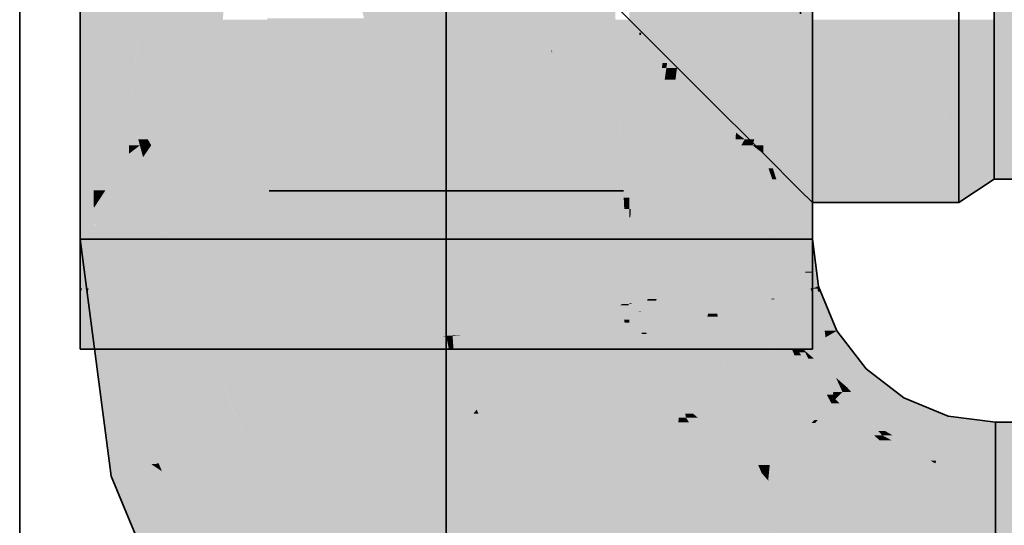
# Model space of a CAD drawing. Extents: x -223 to 557, y -138 to 606.
# Tile 327 of 347: x 302.645 to 304.312, y 302.544 to 303.401. Entities that reach past the tile are written whole.
import ezdxf

# ---------------------------------------------------------------- set-up
doc = ezdxf.new("R2010")
doc.units = 0
doc.layers.get('0').update_dxf_attribs({"lineweight": 35})
doc.layers.add('0-Shading', color=7, linetype='Continuous', lineweight=35)
doc.layers.add('H_Ruecklauf', color=5, linetype='Continuous', lineweight=35, true_color=0x0000ff)
doc.layers.add('H_Vorlauf', color=1, linetype='Continuous', lineweight=35, true_color=0xff0000)

# ---------------------------------------------------------------- blocks, each defined once
blk = doc.blocks.new('Shading-A07ALDTD1N', base_point=(303.9178, 301.6116))
at = {"layer": '0-Shading', "color": 14, "true_color": 0xa00000}
for points in [[(302.7704, 303.1018), (302.7475, 303.1018), (302.7475, 304.3306)], [(302.7704, 303.1019), (302.7489, 304.3299), (302.7475, 304.3299)], [(302.7705, 303.1019), (302.7704, 303.1019), (302.7489, 304.3299)], [(302.8305, 303.2555), (302.7856, 303.2555), (302.7489, 304.3299)], [(302.7905, 303.1117), (302.7703, 303.1117), (302.7489, 304.3299)], [(302.8305, 303.2555), (302.7536, 304.3276), (302.7491, 304.3276)], [(303.9261, 303.2555), (303.9044, 303.2555), (303.9814, 304.3276)], [(303.9868, 303.1486), (303.9206, 303.1486), (303.983, 304.3284)], [(303.9206, 303.1487), (303.9206, 303.1487), (303.983, 304.3276)], [(303.9206, 303.1487), (303.983, 304.3276), (303.9814, 304.3276)], [(303.987, 303.0908), (303.9875, 304.3284), (303.983, 304.3284)], [(303.9875, 303.0908), (303.987, 303.0908), (303.9875, 304.3284)], [(302.8305, 303.2555), (302.8305, 304.2475), (302.7593, 304.2475)], [(303.9044, 303.2555), (303.9756, 304.2475), (303.9044, 304.2475)], [(302.7884, 303.1736), (302.8305, 303.2555), (302.7856, 303.2555)], [(302.8305, 303.1736), (302.7884, 303.1736), (302.8305, 303.2555)], [(303.9219, 303.1736), (303.9044, 303.1736), (303.9261, 303.2555)], [(303.9044, 303.1736), (303.9261, 303.2555), (303.9044, 303.2555)], [(304.2955, 303.1306), (304.5286, 303.1306), (304.2955, 303.2083)], [(304.5286, 303.1306), (306.0355, 303.1306), (304.2955, 303.2083)], [(306.0355, 303.1306), (304.2955, 303.2083), (305.8024, 303.2083)], [(302.7708, 303.0814), (302.7983, 303.0814), (302.8305, 303.1736)], [(302.7722, 303.0065), (302.8305, 303.0065), (302.8305, 303.1736)], [(302.7905, 303.1117), (302.8305, 303.1736), (302.7884, 303.1736)], [(303.9206, 303.1487), (303.9219, 303.1736), (303.9044, 303.1736)], [(303.9206, 303.1487), (303.9131, 303.1487), (303.9044, 303.1736)], [(303.9196, 303.1301), (303.9044, 303.1301), (303.9044, 303.1736)], [(303.9196, 303.1301), (303.9206, 303.1487), (303.9131, 303.1487)], [(303.9196, 303.1301), (303.9206, 303.1486), (303.9206, 303.1486)], [(303.9264, 303.1301), (303.9196, 303.1301), (303.9206, 303.1486)], [(303.9206, 303.1486), (303.9206, 303.1487), (303.9206, 303.1487)], [(303.9206, 303.1486), (303.9206, 303.1486), (303.9206, 303.1487)], [(303.9445, 303.1117), (303.9868, 303.1486), (303.9206, 303.1486)], [(303.9872, 303.0457), (303.9529, 303.0457), (303.9206, 303.1486)], [(303.987, 303.1117), (303.9445, 303.1117), (303.9868, 303.1486)], [(303.9044, 302.8426), (303.9196, 303.1301), (303.9044, 303.1301)], [(303.9096, 302.94), (303.986, 302.94), (303.9196, 303.1301)], [(303.9749, 302.9718), (303.9264, 303.1301), (303.9196, 303.1301)], [(303.976, 302.9718), (303.9749, 302.9718), (303.9264, 303.1301)], [(302.7475, 303.0906), (302.7704, 303.1018), (302.7475, 303.1018)], [(302.7706, 303.0906), (302.7475, 303.0906), (302.7704, 303.1018)], [(302.7705, 303.1019), (302.7905, 303.1117), (302.7703, 303.1117)], [(302.7704, 303.1018), (302.7705, 303.1019), (302.7704, 303.1019)], [(302.7705, 303.1018), (302.7704, 303.1018), (302.7705, 303.1019)], [(302.7708, 303.0814), (302.7705, 303.1018), (302.7704, 303.1018)], [(302.7841, 303.1019), (302.7705, 303.1019), (302.7905, 303.1117)], [(302.7708, 303.0814), (302.7841, 303.1019), (302.7705, 303.1019)], [(302.7708, 303.0814), (302.7708, 303.0814), (302.7705, 303.1018)], [(303.987, 303.0908), (303.987, 303.1117), (303.9445, 303.1117)], [(303.987, 303.0908), (303.958, 303.0908), (303.9445, 303.1117)], [(302.7708, 303.0813), (302.7475, 303.0813), (302.7706, 303.0906)], [(302.7475, 303.0813), (302.7706, 303.0906), (302.7475, 303.0906)], [(303.9872, 303.0457), (303.987, 303.0908), (303.958, 303.0908)], [(303.9875, 303.0906), (303.9875, 303.0908), (303.987, 303.0908)], [(303.9875, 303.0906), (303.987, 303.0906), (303.987, 303.0908)], [(303.9872, 303.0457), (303.9875, 303.0906), (303.987, 303.0906)], [(303.9875, 303.0457), (303.9872, 303.0457), (303.9875, 303.0906)], [(302.7475, 303.0453), (302.7708, 303.0813), (302.7475, 303.0813)], [(302.7475, 303.0453), (302.7714, 303.0453), (302.7708, 303.0813)], [(302.7708, 303.0813), (302.7708, 303.0814), (302.7708, 303.0814)], [(302.7708, 303.0813), (302.7708, 303.0813), (302.7708, 303.0814)], [(302.7718, 303.0285), (302.7799, 303.0285), (302.7708, 303.0814)], [(302.7799, 303.0285), (302.7708, 303.0814), (302.7983, 303.0814)], [(302.7718, 303.0285), (302.7718, 303.0285), (302.7708, 303.0813)], [(302.7718, 303.0285), (302.7708, 303.0813), (302.7708, 303.0813)], [(302.7475, 303.0285), (302.7718, 303.0285), (302.7475, 303.0453)], [(302.7718, 303.0285), (302.7475, 303.0453), (302.7714, 303.0453)], [(303.9754, 302.9738), (303.9872, 303.0457), (303.9529, 303.0457)], [(303.9874, 302.9738), (303.9754, 302.9738), (303.9872, 303.0457)], [(303.9875, 303.0453), (303.9875, 303.0457), (303.9872, 303.0457)], [(303.9875, 303.0453), (303.9872, 303.0453), (303.9872, 303.0457)], [(303.9874, 302.9738), (303.9875, 303.0453), (303.9872, 303.0453)], [(303.9875, 302.9738), (303.9874, 302.9738), (303.9875, 303.0453)], [(302.7675, 302.9715), (302.755, 302.9715), (302.7475, 303.0285)], [(302.7675, 302.9715), (302.7799, 303.0285), (302.7475, 303.0285)], [(302.7722, 303.0065), (302.7475, 303.0065), (302.7718, 303.0285)], [(302.7475, 303.0065), (302.7718, 303.0285), (302.7475, 303.0285)], [(302.838, 302.9715), (302.7675, 302.9715), (302.8305, 303.0285)], [(302.7675, 302.9715), (302.8305, 303.0285), (302.7799, 303.0285)], [(302.7722, 303.0065), (302.7718, 303.0285), (302.7718, 303.0285)], [(302.7722, 303.0065), (302.7799, 303.0285), (302.7718, 303.0285)], [(303.919, 302.9473), (303.9551, 303.0285), (303.9044, 303.0285)], [(303.9225, 302.9281), (303.9177, 302.9281), (303.9044, 303.0285)], [(303.9942, 302.9473), (303.919, 302.9473), (303.9551, 303.0285)], [(303.9937, 302.9483), (303.9875, 303.0285), (303.9551, 303.0285)], [(303.998, 302.9483), (303.9937, 302.9483), (303.9875, 303.0285)], [(302.7475, 302.9455), (302.7722, 303.0065), (302.7475, 303.0065)], [(302.7509, 302.9455), (302.7475, 302.9455), (302.7722, 303.0065)], [(302.7734, 302.94), (302.749, 302.94), (302.7722, 303.0065)], [(302.7751, 302.8426), (302.8305, 302.8426), (302.7722, 303.0065)], [(302.8305, 302.8426), (302.7722, 303.0065), (302.8305, 303.0065)], [(302.7584, 302.9455), (302.7675, 302.9715), (302.755, 302.9715)], [(302.7618, 302.9455), (302.7584, 302.9455), (302.7675, 302.9715)], [(302.7785, 302.94), (302.7606, 302.94), (302.7675, 302.9715)], [(302.8805, 302.6489), (302.838, 302.9715), (302.7675, 302.9715)], [(303.975, 302.9716), (303.976, 302.9718), (303.9749, 302.9718)], [(303.9761, 302.9716), (303.975, 302.9716), (303.976, 302.9718)], [(303.986, 302.94), (303.9761, 302.9716), (303.975, 302.9716)], [(303.976, 302.9718), (303.9874, 302.9738), (303.9754, 302.9738)], [(303.9874, 302.9718), (303.976, 302.9718), (303.9874, 302.9738)], [(303.9843, 302.9455), (303.9874, 302.9718), (303.976, 302.9718)], [(303.9875, 302.9455), (303.9843, 302.9455), (303.9874, 302.9718)], [(303.9875, 302.9455), (303.9875, 302.9738), (303.9874, 302.9738)], [(303.9875, 302.9738), (303.9874, 302.9738), (303.9875, 302.9738)], [(303.9874, 302.9738), (303.9875, 302.9738), (303.9874, 302.9738)], [(302.7475, 302.8426), (302.7751, 302.8426), (302.7475, 302.9455)], [(302.749, 302.94), (302.7509, 302.9455), (302.7475, 302.9455)], [(302.7751, 302.8426), (302.7734, 302.94), (302.749, 302.94)], [(302.8491, 302.7185), (302.7883, 302.7185), (302.7584, 302.9455)], [(302.7606, 302.94), (302.7618, 302.9455), (302.7584, 302.9455)], [(302.8769, 302.6489), (302.7785, 302.94), (302.7606, 302.94)], [(302.8805, 302.6489), (302.8769, 302.6489), (302.7785, 302.94)], [(303.9044, 302.8426), (303.9599, 302.8426), (303.9096, 302.94)], [(303.9599, 302.8426), (303.9096, 302.94), (303.986, 302.94)], [(303.9225, 302.9281), (303.9942, 302.9473), (303.919, 302.9473)], [(303.9232, 302.9281), (303.9225, 302.9281), (303.9962, 302.9448)], [(303.9225, 302.9281), (303.9962, 302.9448), (303.9848, 302.9448)], [(303.9989, 302.9279), (303.9226, 302.9279), (303.9962, 302.9448)], [(303.9599, 302.8426), (303.9875, 302.8426), (303.9875, 302.9455)], [(303.986, 302.94), (303.9875, 302.9455), (303.9843, 302.9455)], [(303.9962, 302.9448), (303.9848, 302.9448), (303.9942, 302.9473)], [(303.9942, 302.9473), (303.998, 302.9483), (303.9937, 302.9483)], [(303.9985, 302.9473), (303.9942, 302.9473), (303.998, 302.9483)], [(303.9956, 302.9455), (303.9985, 302.9473), (303.9942, 302.9473)], [(303.9992, 302.9455), (303.9956, 302.9455), (303.9985, 302.9473)], [(303.9962, 302.9448), (303.9992, 302.9455), (303.9956, 302.9455)], [(303.9993, 302.9448), (303.9962, 302.9448), (303.9992, 302.9455)], [(303.9999, 302.94), (303.9993, 302.9448), (303.9962, 302.9448)], [(303.9999, 302.94), (303.9969, 302.94), (303.9962, 302.9448)], [(304.0097, 302.8624), (303.9999, 302.94), (303.9969, 302.94)], [(304.029, 302.8735), (304.0083, 302.8735), (303.9992, 302.9455)], [(303.9178, 302.9268), (303.9225, 302.9281), (303.9177, 302.9281)], [(303.9178, 302.9268), (303.9226, 302.9279), (303.9219, 302.9279)], [(303.9232, 302.9268), (303.9178, 302.9268), (303.9226, 302.9279)], [(303.9533, 302.8412), (303.9232, 302.9268), (303.9178, 302.9268)], [(303.9226, 302.9279), (303.9219, 302.9279), (303.9225, 302.9281)], [(303.9226, 302.9279), (303.9232, 302.9281), (303.9225, 302.9281)], [(303.9606, 302.8624), (303.9989, 302.9279), (303.9226, 302.9279)], [(303.973, 302.8412), (303.9533, 302.8412), (303.9232, 302.9268)], [(304.0097, 302.8624), (303.9606, 302.8624), (303.9989, 302.9279)], [(304.0097, 302.8624), (304.029, 302.8735), (304.0083, 302.8735)], [(304.0375, 302.8624), (304.0097, 302.8624), (304.029, 302.8735)], [(303.973, 302.8412), (304.0097, 302.8624), (303.9606, 302.8624)], [(304.0189, 302.8412), (303.973, 302.8412), (304.0097, 302.8624)], [(304.0327, 302.8094), (304.0375, 302.8624), (304.0097, 302.8624)], [(304.0783, 302.8094), (304.0327, 302.8094), (304.0375, 302.8624)], [(303.9571, 302.832), (303.973, 302.8412), (303.9533, 302.8412)], [(303.9684, 302.832), (303.9571, 302.832), (303.9654, 302.8368)], [(304.0195, 302.7506), (303.9684, 302.832), (303.9571, 302.832)], [(303.9752, 302.8368), (303.9654, 302.8368), (303.973, 302.8412)], [(304.0195, 302.7506), (303.9752, 302.8368), (303.9654, 302.8368)], [(304.0464, 302.7775), (304.0189, 302.8412), (303.973, 302.8412)], [(303.9903, 302.8262), (303.9807, 302.8262), (303.973, 302.8412)], [(304.012, 302.7652), (303.9903, 302.8262), (303.9807, 302.8262)], [(304.0274, 302.794), (304.0071, 302.794), (303.9903, 302.8262)], [(304.0222, 302.7652), (304.012, 302.7652), (303.9903, 302.8262)], [(304.0464, 302.7775), (304.0783, 302.8094), (304.0327, 302.8094)], [(304.1197, 302.7775), (304.0464, 302.7775), (304.0783, 302.8094)], [(304.0222, 302.7652), (304.0274, 302.794), (304.0071, 302.794)], [(304.0385, 302.7696), (304.023, 302.7696), (304.0274, 302.794)], [(304.0464, 302.7775), (304.0349, 302.7775), (304.0274, 302.794)], [(304.0195, 302.7506), (304.0222, 302.7652), (304.012, 302.7652)], [(304.0263, 302.7574), (304.0208, 302.7574), (304.0222, 302.7652)], [(304.0341, 302.7652), (304.0222, 302.7652), (304.0385, 302.7696)], [(304.0222, 302.7652), (304.0385, 302.7696), (304.023, 302.7696)], [(304.0263, 302.7574), (304.0341, 302.7652), (304.0222, 302.7652)], [(304.0497, 302.7574), (304.0263, 302.7574), (304.0385, 302.7696)], [(304.0385, 302.7696), (304.0464, 302.7775), (304.0349, 302.7775)], [(304.0534, 302.7696), (304.0385, 302.7696), (304.0464, 302.7775)], [(304.0988, 302.704), (304.0534, 302.7696), (304.0385, 302.7696)], [(304.0616, 302.7601), (304.1197, 302.7775), (304.0464, 302.7775)], [(304.1101, 302.704), (304.0988, 302.704), (304.0534, 302.7696)], [(304.1425, 302.7601), (304.0616, 302.7601), (304.1197, 302.7775)], [(304.0195, 302.7506), (304.0263, 302.7574), (304.0208, 302.7574)], [(304.0336, 302.7506), (304.0195, 302.7506), (304.0263, 302.7574)], [(304.101, 302.6881), (304.0336, 302.7506), (304.0195, 302.7506)], [(304.092, 302.6964), (304.0497, 302.7574), (304.0263, 302.7574)], [(304.1057, 302.6964), (304.092, 302.6964), (304.0497, 302.7574)], [(304.1101, 302.704), (304.1425, 302.7601), (304.0616, 302.7601)], [(304.2173, 302.7291), (304.1246, 302.7291), (304.1425, 302.7601)], [(302.8702, 302.6461), (302.7978, 302.6461), (302.7883, 302.7185)], [(302.8681, 302.648), (302.8491, 302.7185), (302.7883, 302.7185)], [(302.8773, 302.648), (302.8681, 302.648), (302.8491, 302.7185)], [(304.2105, 302.704), (304.1101, 302.704), (304.2173, 302.7291)], [(304.1101, 302.704), (304.2173, 302.7291), (304.1246, 302.7291)], [(304.2975, 302.6536), (304.197, 302.6536), (304.2975, 302.7185)], [(304.197, 302.6536), (304.2975, 302.7185), (304.2144, 302.7185)], [(304.2975, 302.7185), (304.2144, 302.7185), (304.2173, 302.7291)], [(304.2975, 302.6355), (308.4788, 302.6355), (304.2975, 302.7185)], [(308.4788, 302.6355), (304.2975, 302.7185), (308.4788, 302.7185)], [(304.1057, 302.6964), (304.1101, 302.704), (304.0988, 302.704)], [(304.1232, 302.6964), (304.1057, 302.6964), (304.1101, 302.704)], [(304.197, 302.6536), (304.2105, 302.704), (304.1101, 302.704)], [(304.101, 302.6881), (304.1057, 302.6964), (304.092, 302.6964)], [(304.1214, 302.6881), (304.101, 302.6881), (304.1057, 302.6964)], [(304.1957, 302.6489), (304.1214, 302.6881), (304.101, 302.6881)], [(304.1868, 302.6536), (304.1232, 302.6964), (304.1057, 302.6964)], [(304.197, 302.6536), (304.1868, 302.6536), (304.1232, 302.6964)], [(302.8773, 302.648), (302.8805, 302.6489), (302.8769, 302.6489)], [(302.8809, 302.648), (302.8773, 302.648), (302.8805, 302.6489)], [(304.1957, 302.6489), (304.197, 302.6536), (304.1868, 302.6536)], [(304.2231, 302.6489), (304.1957, 302.6489), (304.197, 302.6536)], [(304.2975, 302.6355), (304.2231, 302.6489), (304.1957, 302.6489)], [(304.2975, 302.6355), (304.2975, 302.6536), (304.197, 302.6536)], [(302.8003, 302.6274), (302.8702, 302.6461), (302.7978, 302.6461)], [(302.8894, 302.6274), (302.8003, 302.6274), (302.8861, 302.6355)], [(302.8003, 302.6274), (302.8861, 302.6355), (302.8305, 302.6355)], [(302.8861, 302.6355), (302.8305, 302.6355), (302.8702, 302.6461)], [(302.8702, 302.6461), (302.8773, 302.648), (302.8681, 302.648)], [(302.8786, 302.6461), (302.8702, 302.6461), (302.8773, 302.648)], [(302.8861, 302.6355), (302.8786, 302.6461), (302.8702, 302.6461)], [(302.8861, 302.6355), (302.8809, 302.648), (302.8773, 302.648)], [(302.9379, 302.2951), (302.8894, 302.6274), (302.8003, 302.6274)], [(303.0271, 302.2951), (302.9379, 302.2951), (302.8894, 302.6274)]]:
    blk.add_solid(points, dxfattribs=at)
at = {"layer": '0-Shading', "color": 12, "true_color": 0xd90000}
for points in [[(303.9044, 303.2555), (303.8601, 303.2555), (303.9044, 304.2475)], [(303.7582, 303.3188), (303.7402, 303.3188), (303.8733, 304.2236)], [(303.862, 303.2988), (303.7556, 303.2988), (303.9034, 304.2236)], [(303.7556, 303.2988), (303.9034, 304.2236), (303.8733, 304.2236)], [(303.7414, 303.3273), (303.7337, 303.3273), (303.8713, 304.2099)], [(303.7337, 303.3273), (303.8713, 304.2099), (303.8554, 304.2099)], [(302.8305, 303.2555), (302.959, 304.149), (302.8305, 304.149)], [(302.9799, 303.2995), (302.8369, 303.2995), (302.959, 304.149)], [(303.6976, 303.3786), (303.6944, 303.3786), (303.7285, 304.0871)], [(303.7403, 303.3747), (303.6974, 303.3747), (303.8385, 304.0871)], [(303.6974, 303.3747), (303.8385, 304.0871), (303.7285, 304.0871)], [(302.9799, 303.2995), (303.0467, 304.0347), (302.9618, 304.0347)], [(303.68, 303.0797), (303.6775, 303.0797), (303.7253, 304.0206)], [(303.6775, 303.0797), (303.7253, 304.0206), (303.6775, 304.0206)], [(304.2955, 303.234), (304.5003, 303.234), (304.2955, 303.4206)], [(304.5003, 303.234), (304.8834, 303.234), (304.2955, 303.4206)], [(304.8834, 303.234), (304.2955, 303.4206), (304.5286, 303.4206)], [(302.9799, 303.2995), (303.0575, 303.4006), (302.9891, 303.4006)], [(302.9799, 303.2995), (303.0575, 303.2995), (303.0575, 303.4006)], [(303.6775, 303.0285), (303.6823, 303.0285), (303.6942, 303.3747)], [(303.6823, 303.0285), (303.6942, 303.3747), (303.6974, 303.3747)], [(303.6942, 303.3747), (303.6974, 303.3747), (303.6944, 303.3786)], [(303.6974, 303.3747), (303.6976, 303.3786), (303.6944, 303.3786)], [(303.6953, 303.3273), (303.7337, 303.3273), (303.6974, 303.3747)], [(303.7337, 303.3273), (303.7403, 303.3747), (303.6974, 303.3747)], [(303.6815, 302.9198), (303.6776, 302.9198), (303.7402, 303.3188)], [(303.6776, 302.9198), (303.7402, 303.3188), (303.7326, 303.3188)], [(303.6823, 303.0285), (303.6926, 303.0285), (303.6953, 303.3273)], [(303.6926, 303.0285), (303.6953, 303.3273), (303.7337, 303.3273)], [(303.7402, 303.3188), (303.7326, 303.3188), (303.7337, 303.3273)], [(303.7402, 303.3188), (303.7414, 303.3273), (303.7337, 303.3273)], [(303.7556, 303.2988), (303.7373, 303.2988), (303.7402, 303.3188)], [(303.7556, 303.2988), (303.7582, 303.3188), (303.7402, 303.3188)], [(302.9289, 303.2555), (302.8305, 303.2555), (302.9799, 303.2995)], [(302.8305, 303.2555), (302.9799, 303.2995), (302.8369, 303.2995)], [(302.9679, 303.1677), (302.8788, 303.1677), (302.9799, 303.2995)], [(302.959, 303.2722), (302.9483, 303.2722), (302.9799, 303.2995)], [(302.9553, 303.0285), (303.0575, 303.0285), (302.9799, 303.2995)], [(303.0575, 303.0285), (302.9799, 303.2995), (303.0575, 303.2995)], [(303.708, 302.9245), (303.6822, 302.9245), (303.7556, 303.2988)], [(303.6822, 302.9245), (303.7556, 303.2988), (303.7373, 303.2988)], [(303.8562, 303.1677), (303.7389, 303.1677), (303.7556, 303.2988)], [(303.7861, 303.2722), (303.776, 303.2722), (303.7556, 303.2988)], [(303.858, 303.2093), (303.862, 303.2988), (303.7556, 303.2988)], [(302.8622, 303.1979), (302.959, 303.2722), (302.9483, 303.2722)], [(302.902, 303.1979), (302.8622, 303.1979), (302.959, 303.2722)], [(303.858, 303.2093), (303.7861, 303.2722), (303.776, 303.2722)], [(303.858, 303.2093), (303.8243, 303.2093), (303.776, 303.2722)], [(302.8487, 303.1876), (302.8305, 303.1876), (302.8305, 303.2555)], [(302.8622, 303.1979), (302.846, 303.1979), (302.8305, 303.2555)], [(302.8622, 303.1979), (302.9289, 303.2555), (302.8305, 303.2555)], [(303.879, 303.2093), (303.858, 303.2093), (303.9044, 303.2555)], [(303.858, 303.2093), (303.9044, 303.2555), (303.8601, 303.2555)], [(303.889, 303.1979), (303.8728, 303.1979), (303.9044, 303.2555)], [(303.9044, 303.1876), (303.8862, 303.1876), (303.9044, 303.2555)], [(304.2955, 303.2083), (305.8024, 303.2083), (304.2955, 303.234)], [(305.8024, 303.2083), (304.2955, 303.234), (305.7534, 303.234)], [(303.8562, 303.1677), (303.858, 303.2093), (303.8243, 303.2093)], [(303.8728, 303.1979), (303.8575, 303.1979), (303.858, 303.2093)], [(303.8728, 303.1979), (303.879, 303.2093), (303.858, 303.2093)], [(302.8305, 303.1736), (302.8487, 303.1876), (302.8305, 303.1876)], [(302.8305, 303.1736), (302.8525, 303.1736), (302.8487, 303.1876)], [(302.8487, 303.1876), (302.8622, 303.1979), (302.846, 303.1979)], [(302.8679, 303.1876), (302.8487, 303.1876), (302.8622, 303.1979)], [(302.8541, 303.1677), (302.8679, 303.1876), (302.8487, 303.1876)], [(302.8788, 303.1677), (302.8541, 303.1677), (302.8679, 303.1876)], [(302.8788, 303.1677), (302.902, 303.1979), (302.8622, 303.1979)], [(303.8562, 303.1677), (303.8728, 303.1979), (303.8575, 303.1979)], [(303.8809, 303.1677), (303.8562, 303.1677), (303.8862, 303.1876)], [(303.8562, 303.1677), (303.8862, 303.1876), (303.8671, 303.1876)], [(303.8862, 303.1876), (303.8671, 303.1876), (303.8728, 303.1979)], [(303.8862, 303.1876), (303.889, 303.1979), (303.8728, 303.1979)], [(303.8825, 303.1736), (303.9044, 303.1736), (303.8862, 303.1876)], [(303.9044, 303.1736), (303.9044, 303.1876), (303.8862, 303.1876)], [(302.8452, 303.0285), (302.8305, 303.0285), (302.8305, 303.1736)], [(302.864, 302.8426), (302.9412, 302.8426), (302.8305, 303.1736)], [(302.9412, 302.8426), (302.8305, 303.1736), (302.8525, 303.1736)], [(302.8605, 303.1438), (302.8788, 303.1677), (302.8541, 303.1677)], [(302.8605, 303.1438), (302.8919, 303.1438), (302.8788, 303.1677)], [(302.9553, 303.0285), (302.9679, 303.1677), (302.8788, 303.1677)], [(303.724, 302.9273), (303.7083, 302.9273), (303.8562, 303.1677)], [(303.7083, 302.9273), (303.8562, 303.1677), (303.7389, 303.1677)], [(303.7938, 302.8426), (303.9044, 302.8426), (303.8825, 303.1736)], [(303.8745, 303.1438), (303.843, 303.1438), (303.8562, 303.1677)], [(303.8745, 303.1438), (303.8809, 303.1677), (303.8562, 303.1677)], [(303.9044, 302.8426), (303.8825, 303.1736), (303.9044, 303.1736)], [(302.8914, 303.0285), (302.9553, 303.0285), (302.8605, 303.1438)], [(302.9553, 303.0285), (302.8605, 303.1438), (302.8919, 303.1438)], [(303.8211, 302.9444), (303.7334, 302.9444), (303.8745, 303.1438)], [(303.7334, 302.9444), (303.8745, 303.1438), (303.843, 303.1438)], [(303.6793, 303.0659), (303.68, 303.0797), (303.6775, 303.0797)], [(303.6793, 303.0659), (303.6775, 303.0659), (303.6775, 303.0797)], [(303.6775, 303.0285), (303.6793, 303.0659), (303.6775, 303.0659)], [(302.8753, 302.6882), (302.8914, 303.0285), (302.8305, 303.0285)], [(302.864, 302.8426), (302.8452, 303.0285), (302.8305, 303.0285)], [(302.8305, 302.8426), (302.864, 302.8426), (302.8305, 303.0285)], [(303.0273, 302.6882), (302.8753, 302.6882), (302.8914, 303.0285)], [(303.0196, 302.7076), (303.0575, 303.0285), (302.8914, 303.0285)], [(302.9412, 302.8426), (303.0575, 302.8426), (302.8914, 303.0285)], [(303.0575, 302.8426), (302.8914, 303.0285), (302.9553, 303.0285)], [(303.0575, 302.8426), (303.0575, 303.0285), (302.9553, 303.0285)], [(303.0997, 302.7076), (303.0196, 302.7076), (303.0575, 303.0285)], [(303.6775, 302.9191), (303.6926, 303.0285), (303.6823, 303.0285)], [(303.6775, 302.9191), (303.6823, 303.0285), (303.6775, 303.0285)], [(303.6935, 302.907), (303.6926, 303.0285), (303.6775, 303.0285)], [(303.6971, 302.9067), (303.8436, 303.0285), (303.6926, 303.0285)], [(303.6971, 302.907), (303.6935, 302.907), (303.6926, 303.0285)], [(303.812, 302.9067), (303.6971, 302.9067), (303.8436, 303.0285)], [(303.8264, 302.9023), (303.8108, 302.9023), (303.8436, 303.0285)], [(303.9178, 302.9268), (303.8298, 302.9268), (303.9044, 303.0285)], [(303.8298, 302.9268), (303.9044, 303.0285), (303.8436, 303.0285)], [(303.8165, 302.9273), (303.724, 302.9273), (303.8211, 302.9444)], [(303.724, 302.9273), (303.8211, 302.9444), (303.7334, 302.9444)], [(303.7039, 302.8924), (303.6775, 302.8924), (303.7074, 302.9198)], [(303.6775, 302.8924), (303.7074, 302.9198), (303.6815, 302.9198)], [(303.6814, 302.9191), (303.6775, 302.9191), (303.6815, 302.9198)], [(303.6775, 302.9191), (303.6815, 302.9198), (303.6776, 302.9198)], [(303.6775, 302.8924), (303.6814, 302.9191), (303.6775, 302.9191)], [(303.7074, 302.9198), (303.6815, 302.9198), (303.708, 302.9245)], [(303.6815, 302.9198), (303.708, 302.9245), (303.6822, 302.9245)], [(303.8065, 302.8901), (303.7036, 302.8901), (303.8165, 302.9273)], [(303.7036, 302.8901), (303.8165, 302.9273), (303.724, 302.9273)], [(303.7036, 302.8901), (303.7225, 302.9245), (303.708, 302.9245)], [(303.7225, 302.9245), (303.708, 302.9245), (303.724, 302.9273)], [(303.708, 302.9245), (303.724, 302.9273), (303.7083, 302.9273)], [(303.8264, 302.9023), (303.9178, 302.9268), (303.8298, 302.9268)], [(303.9187, 302.9023), (303.8264, 302.9023), (303.9178, 302.9268)], [(303.9571, 302.832), (303.9214, 302.832), (303.9178, 302.9268)], [(303.6971, 302.9067), (303.6971, 302.907), (303.6935, 302.907)], [(303.6994, 302.9065), (303.6935, 302.9065), (303.6935, 302.907)], [(303.6983, 302.8701), (303.6994, 302.9065), (303.6935, 302.9065)], [(303.8097, 302.8978), (303.812, 302.9067), (303.6971, 302.9067)], [(303.706, 302.8701), (303.6983, 302.8701), (303.6994, 302.9065)], [(303.8097, 302.8978), (303.701, 302.8978), (303.6994, 302.9065)], [(303.827, 302.8978), (303.8097, 302.8978), (303.8264, 302.9023)], [(303.8097, 302.8978), (303.8264, 302.9023), (303.8108, 302.9023)], [(303.8379, 302.8118), (303.9187, 302.9023), (303.8264, 302.9023)], [(303.9221, 302.8118), (303.8379, 302.8118), (303.9187, 302.9023)], [(303.7036, 302.8901), (303.7039, 302.8924), (303.6775, 302.8924)], [(303.7036, 302.8901), (303.6775, 302.8901), (303.6775, 302.8924)], [(303.6775, 302.8426), (303.7036, 302.8901), (303.6775, 302.8901)], [(303.6987, 302.8811), (303.8041, 302.8811), (303.7036, 302.8901)], [(303.706, 302.8701), (303.8097, 302.8978), (303.701, 302.8978)], [(303.8041, 302.8811), (303.8065, 302.8901), (303.7036, 302.8901)], [(303.8168, 302.8701), (303.706, 302.8701), (303.8097, 302.8978)], [(303.827, 302.8976), (303.827, 302.8978), (303.8097, 302.8978)], [(303.827, 302.8976), (303.8097, 302.8976), (303.8097, 302.8978)], [(303.8436, 302.7665), (303.827, 302.8976), (303.8097, 302.8976)], [(303.6775, 302.8426), (303.7938, 302.8426), (303.6987, 302.8811)], [(303.6986, 302.8681), (303.706, 302.8701), (303.6983, 302.8701)], [(303.7071, 302.8681), (303.6986, 302.8681), (303.706, 302.8701)], [(303.7388, 302.771), (303.7071, 302.8681), (303.6986, 302.8681)], [(303.7938, 302.8426), (303.6987, 302.8811), (303.8041, 302.8811)], [(303.7662, 302.7665), (303.8168, 302.8701), (303.706, 302.8701)], [(303.7636, 302.771), (303.7388, 302.771), (303.7071, 302.8681)], [(303.8436, 302.7665), (303.7662, 302.7665), (303.8168, 302.8701)], [(303.9221, 302.8118), (303.9571, 302.832), (303.9214, 302.832)], [(303.9633, 302.8118), (303.9221, 302.8118), (303.9571, 302.832)], [(304.0195, 302.7506), (303.9822, 302.7506), (303.9571, 302.832)], [(303.8436, 302.7665), (303.9221, 302.8118), (303.8379, 302.8118)], [(303.9203, 302.7665), (303.8436, 302.7665), (303.9221, 302.8118)], [(303.991, 302.7221), (303.9184, 302.7221), (303.9633, 302.8118)], [(303.9184, 302.7221), (303.9633, 302.8118), (303.9221, 302.8118)], [(303.7606, 302.7185), (303.7636, 302.771), (303.7388, 302.771)], [(303.7736, 302.7261), (303.761, 302.7261), (303.7636, 302.771)], [(303.7856, 302.733), (303.7721, 302.733), (303.7636, 302.771)], [(303.7856, 302.733), (303.8436, 302.7665), (303.7662, 302.7665)], [(303.8581, 302.733), (303.7856, 302.733), (303.8436, 302.7665)], [(303.8956, 302.6463), (303.9203, 302.7665), (303.8436, 302.7665)], [(303.9152, 302.6463), (303.8956, 302.6463), (303.9203, 302.7665)], [(303.991, 302.7221), (304.0195, 302.7506), (303.9822, 302.7506)], [(303.9962, 302.7221), (303.991, 302.7221), (304.0195, 302.7506)], [(304.0632, 302.7171), (303.9921, 302.7171), (304.0195, 302.7506)], [(303.7736, 302.7261), (303.7856, 302.733), (303.7721, 302.733)], [(303.7936, 302.7261), (303.7736, 302.7261), (303.7856, 302.733)], [(303.9015, 302.6326), (303.8581, 302.733), (303.7856, 302.733)], [(303.7606, 302.7185), (303.7736, 302.7261), (303.761, 302.7261)], [(303.7784, 302.7185), (303.7606, 302.7185), (303.7736, 302.7261)], [(303.8591, 302.5901), (303.7784, 302.7185), (303.7606, 302.7185)], [(303.8324, 302.6326), (303.7936, 302.7261), (303.7736, 302.7261)], [(303.9015, 302.6326), (303.8324, 302.6326), (303.7936, 302.7261)], [(304.0139, 302.6198), (303.9126, 302.6198), (303.9921, 302.7171)], [(303.9152, 302.6463), (303.991, 302.7221), (303.9184, 302.7221)], [(303.9342, 302.6463), (303.9152, 302.6463), (303.9921, 302.7171)], [(303.9152, 302.6463), (303.9921, 302.7171), (303.986, 302.7171)], [(303.9921, 302.7171), (303.986, 302.7171), (303.991, 302.7221)], [(303.9921, 302.7171), (303.9962, 302.7221), (303.991, 302.7221)], [(303.9986, 302.6881), (304.0632, 302.7171), (303.9921, 302.7171)], [(304.101, 302.6881), (303.9986, 302.6881), (304.0632, 302.7171)], [(303.0273, 302.6882), (303.0997, 302.7076), (303.0196, 302.7076)], [(303.1078, 302.6882), (303.0273, 302.6882), (303.0997, 302.7076)], [(302.8805, 302.6489), (303.0273, 302.6882), (302.8753, 302.6882)], [(303.0549, 302.6489), (302.8805, 302.6489), (303.0273, 302.6882)], [(303.1877, 302.4598), (303.1078, 302.6882), (303.0273, 302.6882)], [(303.2024, 302.4598), (303.1877, 302.4598), (303.1078, 302.6882)], [(304.0272, 302.5604), (304.101, 302.6881), (303.9986, 302.6881)], [(304.1957, 302.6489), (304.0783, 302.6489), (304.101, 302.6881)], [(302.8861, 302.6355), (303.0549, 302.6489), (302.8805, 302.6489)], [(303.0644, 302.6355), (302.8861, 302.6355), (303.0549, 302.6489)], [(304.1603, 302.5167), (304.002, 302.5167), (304.1957, 302.6489)], [(304.002, 302.5167), (304.1957, 302.6489), (304.0783, 302.6489)], [(304.2975, 302.6355), (304.1921, 302.6355), (304.1957, 302.6489)], [(303.2236, 302.4085), (302.9801, 302.4085), (302.8861, 302.6355)], [(303.2236, 302.4085), (303.0644, 302.6355), (302.8861, 302.6355)], [(303.8591, 302.5901), (303.9015, 302.6326), (303.8324, 302.6326)], [(303.9383, 302.5901), (303.8591, 302.5901), (303.9015, 302.6326)], [(303.9015, 302.6326), (303.9152, 302.6463), (303.8956, 302.6463)], [(303.9139, 302.6326), (303.9015, 302.6326), (303.9152, 302.6463)], [(303.9126, 302.6198), (303.9139, 302.6326), (303.9015, 302.6326)], [(303.9126, 302.6198), (303.9342, 302.6463), (303.9152, 302.6463)], [(304.2975, 302.437), (304.139, 302.437), (304.2975, 302.6355)], [(304.139, 302.437), (304.2975, 302.6355), (304.1921, 302.6355)], [(304.2975, 302.4085), (308.4788, 302.4085), (304.2975, 302.6355)], [(308.4788, 302.4085), (304.2975, 302.6355), (308.4788, 302.6355)], [(303.9641, 302.5604), (304.0139, 302.6198), (303.9126, 302.6198)], [(304.0272, 302.5604), (303.9641, 302.5604), (304.0139, 302.6198)], [(303.8937, 302.5636), (303.9383, 302.5901), (303.8591, 302.5901)], [(303.9614, 302.5636), (303.8937, 302.5636), (303.9383, 302.5901)], [(303.8978, 302.5604), (303.9614, 302.5636), (303.8937, 302.5636)], [(303.9641, 302.5604), (303.8978, 302.5604), (303.9614, 302.5636)], [(303.9548, 302.5167), (303.9641, 302.5604), (303.8978, 302.5604)], [(304.002, 302.5167), (303.9548, 302.5167), (303.9641, 302.5604)], [(304.002, 302.5167), (304.0272, 302.5604), (303.9641, 302.5604)]]:
    blk.add_solid(points, dxfattribs=at)
at = {"layer": '0-Shading', "color": 1, "true_color": 0xfa0000}
for points in [[(303.3675, 303.0285), (303.3766, 303.0285), (303.3675, 303.7063)], [(303.3766, 303.0285), (303.3675, 303.7063), (303.3696, 303.7063)], [(303.3733, 303.3485), (303.5454, 303.3485), (303.3696, 303.7063)], [(303.3675, 303.0285), (303.3675, 303.63), (303.3279, 303.63)], [(303.5454, 303.3485), (303.5006, 303.515), (303.4636, 303.515)], [(303.5454, 303.3485), (303.5012, 303.5146), (303.5007, 303.5146)], [(303.5461, 303.3485), (303.5454, 303.3485), (303.5012, 303.5146)], [(303.547, 303.3452), (303.5352, 303.4926), (303.5071, 303.4926)], [(303.5679, 303.3452), (303.547, 303.3452), (303.5352, 303.4926)], [(303.3347, 303.0285), (303.3675, 303.0285), (303.2471, 303.4668)], [(303.3675, 303.0285), (303.2471, 303.4668), (303.3386, 303.4668)], [(303.5851, 303.2676), (303.5648, 303.4735), (303.5395, 303.4735)], [(303.6016, 303.2676), (303.5851, 303.2676), (303.5648, 303.4735)], [(303.3215, 303.0285), (303.3235, 303.0285), (303.2152, 303.4557)], [(303.3235, 303.0285), (303.2152, 303.4557), (303.2225, 303.4557)], [(303.3235, 303.0285), (303.3347, 303.0285), (303.222, 303.458)], [(303.3347, 303.0285), (303.222, 303.458), (303.2489, 303.458)], [(303.611, 303.215), (303.6534, 303.4162), (303.5751, 303.4162)], [(303.6626, 303.215), (303.611, 303.215), (303.6534, 303.4162)], [(303.0575, 303.0285), (303.3215, 303.0285), (303.0646, 303.4031)], [(303.0575, 303.0285), (303.0646, 303.4006), (303.0575, 303.4006)], [(303.3215, 303.0285), (303.0646, 303.4031), (303.2283, 303.4031)], [(303.668, 303.099), (303.6775, 303.4006), (303.6541, 303.4006)], [(303.6775, 303.099), (303.668, 303.099), (303.6775, 303.4006)], [(303.3766, 303.0285), (303.6315, 303.0285), (303.3733, 303.3485)], [(303.6315, 303.0285), (303.3733, 303.3485), (303.5454, 303.3485)], [(303.547, 303.3452), (303.5461, 303.3485), (303.5454, 303.3485)], [(303.5463, 303.3452), (303.547, 303.3452), (303.5454, 303.3485)], [(303.6315, 303.0285), (303.6327, 303.0285), (303.5463, 303.3452)], [(303.6327, 303.0285), (303.5463, 303.3452), (303.547, 303.3452)], [(303.5851, 303.2676), (303.5679, 303.3452), (303.547, 303.3452)], [(303.568, 303.2676), (303.5851, 303.2676), (303.547, 303.3452)], [(303.6327, 303.0285), (303.6382, 303.0285), (303.568, 303.2676)], [(303.6382, 303.0285), (303.568, 303.2676), (303.5851, 303.2676)], [(303.611, 303.215), (303.6016, 303.2676), (303.5851, 303.2676)], [(303.5968, 303.215), (303.611, 303.215), (303.5851, 303.2676)], [(303.6382, 303.0285), (303.6443, 303.0285), (303.5968, 303.215)], [(303.6443, 303.0285), (303.5968, 303.215), (303.611, 303.215)], [(303.668, 303.099), (303.6626, 303.215), (303.611, 303.215)], [(303.6317, 303.099), (303.668, 303.099), (303.611, 303.215)], [(303.6443, 303.0285), (303.6712, 303.0285), (303.6317, 303.099)], [(303.6712, 303.0285), (303.6317, 303.099), (303.668, 303.099)], [(303.6775, 303.0797), (303.6775, 303.099), (303.668, 303.099)], [(303.6689, 303.0797), (303.6775, 303.0797), (303.668, 303.099)], [(303.6712, 303.0285), (303.6775, 303.0285), (303.6689, 303.0797)], [(303.6775, 303.0285), (303.6689, 303.0797), (303.6775, 303.0797)], [(303.0892, 302.7878), (303.3675, 303.0285), (303.0575, 303.0285)], [(303.3327, 302.8635), (303.3215, 303.0285), (303.0575, 303.0285)], [(303.0879, 302.8594), (303.3394, 302.8594), (303.0575, 303.0285)], [(303.0575, 302.8426), (303.0909, 302.8426), (303.0575, 303.0285)], [(303.3992, 302.7878), (303.0892, 302.7878), (303.3675, 303.0285)], [(303.3625, 302.8635), (303.3327, 302.8635), (303.3215, 303.0285)], [(303.3625, 302.8635), (303.3235, 303.0285), (303.3215, 303.0285)], [(303.3623, 302.8643), (303.3675, 303.0285), (303.3235, 303.0285)], [(303.3675, 302.8643), (303.3623, 302.8643), (303.3675, 303.0285)], [(303.3782, 302.8652), (303.3766, 303.0285), (303.3675, 303.0285)], [(303.6935, 302.907), (303.3835, 302.907), (303.3675, 303.0285)], [(303.6935, 302.907), (303.6775, 303.0285), (303.3675, 303.0285)], [(303.3782, 302.8652), (303.3675, 302.8652), (303.3675, 303.0285)], [(303.3777, 302.9163), (303.6315, 303.0285), (303.3766, 303.0285)], [(303.6617, 302.9163), (303.3777, 302.9163), (303.6315, 303.0285)], [(303.6616, 302.9165), (303.6327, 303.0285), (303.6315, 303.0285)], [(303.663, 302.9165), (303.6382, 303.0285), (303.6327, 303.0285)], [(303.663, 302.9165), (303.6616, 302.9165), (303.6327, 303.0285)], [(303.663, 302.9167), (303.6443, 303.0285), (303.6382, 303.0285)], [(303.6642, 302.9167), (303.663, 302.9167), (303.6443, 303.0285)], [(303.6639, 302.9189), (303.6712, 303.0285), (303.6443, 303.0285)], [(303.6763, 302.9189), (303.6639, 302.9189), (303.6712, 303.0285)], [(303.6763, 302.9191), (303.6775, 303.0285), (303.6712, 303.0285)], [(303.6775, 302.9191), (303.6763, 302.9191), (303.6775, 303.0285)], [(303.3782, 302.8662), (303.6617, 302.9163), (303.3777, 302.9163)], [(303.6695, 302.8873), (303.4975, 302.8873), (303.6617, 302.9163)], [(303.6617, 302.9163), (303.663, 302.9165), (303.6616, 302.9165)], [(303.6631, 302.9163), (303.6617, 302.9163), (303.663, 302.9165)], [(303.6695, 302.8873), (303.6631, 302.9163), (303.6617, 302.9163)], [(303.6643, 302.9165), (303.663, 302.9165), (303.6642, 302.9167)], [(303.663, 302.9165), (303.6642, 302.9167), (303.663, 302.9167)], [(303.6695, 302.8873), (303.6643, 302.9165), (303.663, 302.9165)], [(303.6642, 302.9167), (303.6763, 302.9189), (303.6639, 302.9189)], [(303.6764, 302.9167), (303.6642, 302.9167), (303.6763, 302.9189)], [(303.6686, 302.8924), (303.6764, 302.9167), (303.6642, 302.9167)], [(303.6775, 302.8924), (303.6686, 302.8924), (303.6764, 302.9167)], [(303.6775, 302.9189), (303.6763, 302.9189), (303.6775, 302.9191)], [(303.6763, 302.9189), (303.6775, 302.9191), (303.6763, 302.9191)], [(303.6775, 302.8924), (303.6775, 302.9189), (303.6763, 302.9189)], [(303.3928, 302.8361), (303.6935, 302.907), (303.3835, 302.907)], [(303.5793, 302.8361), (303.3928, 302.8361), (303.6935, 302.907)], [(303.6986, 302.8681), (303.6308, 302.8681), (303.6935, 302.907)], [(303.52, 302.8652), (303.3782, 302.8652), (303.6695, 302.8873)], [(303.3923, 302.8662), (303.3782, 302.8662), (303.6695, 302.8873)], [(303.3782, 302.8662), (303.6695, 302.8873), (303.4975, 302.8873)], [(303.3796, 302.8444), (303.6027, 302.8444), (303.6695, 302.8873)], [(303.5999, 302.8426), (303.6775, 302.8426), (303.6695, 302.8873)], [(303.6695, 302.8873), (303.6775, 302.8924), (303.6686, 302.8924)], [(303.6775, 302.8873), (303.6695, 302.8873), (303.6775, 302.8924)], [(303.6775, 302.8426), (303.6775, 302.8873), (303.6695, 302.8873)], [(303.3783, 302.8643), (303.3675, 302.8643), (303.3782, 302.8652)], [(303.3675, 302.8643), (303.3782, 302.8652), (303.3675, 302.8652)], [(303.3782, 302.8652), (303.3923, 302.8662), (303.3782, 302.8662)], [(303.3796, 302.8444), (303.52, 302.8652), (303.3782, 302.8652)], [(303.7034, 302.7401), (303.419, 302.7401), (303.6986, 302.8681)], [(303.5793, 302.8361), (303.6986, 302.8681), (303.6308, 302.8681)], [(303.6288, 302.8361), (303.5793, 302.8361), (303.6986, 302.8681)], [(303.7606, 302.7185), (303.7042, 302.7185), (303.6986, 302.8681)], [(303.0909, 302.8426), (303.2443, 302.8426), (303.0879, 302.8594)], [(303.2443, 302.8426), (303.0879, 302.8594), (303.3394, 302.8594)], [(303.2443, 302.8426), (303.3675, 302.8426), (303.3394, 302.8594)], [(303.3394, 302.8594), (303.3625, 302.8635), (303.3327, 302.8635)], [(303.3635, 302.8594), (303.3394, 302.8594), (303.3625, 302.8635)], [(303.3675, 302.8426), (303.3635, 302.8594), (303.3394, 302.8594)], [(303.3625, 302.8635), (303.3675, 302.8643), (303.3623, 302.8643)], [(303.3675, 302.8635), (303.3625, 302.8635), (303.3675, 302.8643)], [(303.3675, 302.8426), (303.3675, 302.8635), (303.3625, 302.8635)], [(303.3715, 302.8444), (303.3783, 302.8643), (303.3675, 302.8643)], [(303.3717, 302.8432), (303.3675, 302.8432), (303.3675, 302.8643)], [(303.3796, 302.8444), (303.3715, 302.8444), (303.3783, 302.8643)], [(303.3675, 302.8426), (303.3718, 302.8426), (303.3717, 302.8432)], [(303.3675, 302.8426), (303.3717, 302.8432), (303.3675, 302.8432)], [(303.3717, 302.8432), (303.3796, 302.8444), (303.3715, 302.8444)], [(303.3717, 302.8432), (303.3797, 302.8432), (303.3796, 302.8444)], [(303.3718, 302.8426), (303.3797, 302.8426), (303.3717, 302.8432)], [(303.3797, 302.8426), (303.3717, 302.8432), (303.3797, 302.8432)], [(303.3797, 302.8426), (303.5999, 302.8426), (303.3796, 302.8444)], [(303.5999, 302.8426), (303.3796, 302.8444), (303.6027, 302.8444)], [(303.3992, 302.7878), (303.5793, 302.8361), (303.3928, 302.8361)], [(303.4987, 302.7878), (303.3992, 302.7878), (303.5793, 302.8361)], [(303.419, 302.7401), (303.6288, 302.8361), (303.5793, 302.8361)], [(303.0997, 302.7076), (303.3992, 302.7878), (303.0892, 302.7878)], [(303.419, 302.7401), (303.2208, 302.7401), (303.3992, 302.7878)], [(303.419, 302.7401), (303.4987, 302.7878), (303.3992, 302.7878)], [(303.3939, 302.7076), (303.0997, 302.7076), (303.419, 302.7401)], [(303.0997, 302.7076), (303.419, 302.7401), (303.2208, 302.7401)], [(303.4193, 302.7126), (303.3978, 302.7126), (303.4138, 302.7333)], [(303.4218, 302.7333), (303.4138, 302.7333), (303.419, 302.7401)], [(303.4593, 302.5635), (303.4218, 302.7333), (303.4138, 302.7333)], [(303.4411, 302.6867), (303.7034, 302.7401), (303.419, 302.7401)], [(303.4921, 302.5635), (303.4593, 302.5635), (303.4218, 302.7333)], [(303.7054, 302.6867), (303.4411, 302.6867), (303.7034, 302.7401)], [(303.7054, 302.6867), (303.7606, 302.7185), (303.7042, 302.7185)], [(303.7704, 302.6867), (303.7054, 302.6867), (303.7606, 302.7185)], [(303.8591, 302.5901), (303.8002, 302.5901), (303.7606, 302.7185)], [(303.2024, 302.4598), (303.3939, 302.7076), (303.0997, 302.7076)], [(303.4343, 302.5302), (303.2568, 302.5302), (303.3978, 302.7126)], [(303.4309, 302.5471), (303.4193, 302.7126), (303.3978, 302.7126)], [(303.4637, 302.5471), (303.4309, 302.5471), (303.4193, 302.7126)], [(303.4921, 302.5635), (303.7054, 302.6867), (303.4411, 302.6867)], [(303.7003, 302.5635), (303.4921, 302.5635), (303.7054, 302.6867)], [(303.8141, 302.5451), (303.6995, 302.5451), (303.7704, 302.6867)], [(303.6995, 302.5451), (303.7704, 302.6867), (303.7054, 302.6867)], [(303.8141, 302.5451), (303.8591, 302.5901), (303.8002, 302.5901)], [(303.8978, 302.5604), (303.8293, 302.5604), (303.8591, 302.5901)], [(303.5177, 302.5302), (303.4343, 302.5302), (303.4921, 302.5635)], [(303.4637, 302.5471), (303.4921, 302.5635), (303.4593, 302.5635)], [(303.5979, 302.4256), (303.7003, 302.5635), (303.4921, 302.5635)], [(303.6945, 302.4256), (303.5979, 302.4256), (303.7003, 302.5635)], [(303.7683, 302.4256), (303.6945, 302.4256), (303.8978, 302.5604)], [(303.6945, 302.4256), (303.8978, 302.5604), (303.8293, 302.5604)], [(303.9875, 302.4916), (303.8317, 302.4916), (303.8978, 302.5604)], [(303.4343, 302.5302), (303.4637, 302.5471), (303.4309, 302.5471)], [(303.6945, 302.4256), (303.8141, 302.5451), (303.6995, 302.5451)]]:
    blk.add_solid(points, dxfattribs=at)
at = {"layer": '0-Shading', "color": 12, "true_color": 0xe40000}
for points in [[(304.2027, 303.2722), (304.2355, 303.4006), (303.6775, 303.4006)], [(303.702, 303.376), (303.778, 303.376), (303.6775, 303.4006)], [(304.2027, 303.2722), (304.2355, 303.2722), (304.2355, 303.4006)], [(303.7577, 303.3204), (303.8687, 303.3204), (303.702, 303.376)], [(304.0131, 303.2722), (304.2027, 303.2722), (303.702, 303.376)], [(304.2027, 303.2722), (303.702, 303.376), (303.778, 303.376)], [(303.8059, 303.2722), (303.9258, 303.2722), (303.7577, 303.3204)], [(303.9258, 303.2722), (304.0131, 303.2722), (303.7577, 303.3204)], [(304.0131, 303.2722), (303.7577, 303.3204), (303.8687, 303.3204)]]:
    blk.add_solid(points, dxfattribs=at)
at = {"layer": '0-Shading', "color": 12, "true_color": 0xcb0000}
for points in [[(304.2955, 303.234), (304.2355, 303.234), (304.2955, 303.4006)], [(304.2355, 303.234), (304.2955, 303.4006), (304.2355, 303.4006)], [(304.2355, 303.1909), (304.2955, 303.234), (304.2355, 303.234)], [(304.2955, 303.2083), (304.2596, 303.2083), (304.2955, 303.234)], [(304.2654, 303.1909), (304.2355, 303.1909), (304.2955, 303.2083)], [(304.2355, 303.1909), (304.2955, 303.2083), (304.2596, 303.2083)], [(304.2355, 303.1736), (304.2654, 303.1909), (304.2355, 303.1909)]]:
    blk.add_solid(points, dxfattribs=at)
at = {"layer": '0-Shading', "color": 12, "true_color": 0xcd0000}
for points in [[(303.873, 303.2637), (303.87, 303.2722), (303.8059, 303.2722)], [(303.8143, 303.2637), (303.873, 303.2637), (303.8059, 303.2722)], [(303.873, 303.2637), (303.9258, 303.2722), (303.87, 303.2722)], [(303.9735, 303.2637), (303.873, 303.2637), (303.9258, 303.2722)], [(304.1549, 303.2315), (304.0131, 303.2722), (303.9258, 303.2722)], [(304.2162, 303.2315), (304.1549, 303.2315), (304.0131, 303.2722)], [(304.2162, 303.2315), (304.2027, 303.2722), (304.0131, 303.2722)], [(304.2308, 303.1876), (304.2355, 303.1876), (304.2027, 303.2722)], [(304.2355, 303.1876), (304.2027, 303.2722), (304.2355, 303.2722)], [(303.8905, 303.1876), (303.8995, 303.1876), (303.8143, 303.2637)], [(303.8995, 303.1876), (303.8143, 303.2637), (303.873, 303.2637)], [(304.2201, 303.22), (303.9735, 303.2637), (303.873, 303.2637)], [(303.8882, 303.22), (304.2201, 303.22), (303.873, 303.2637)], [(303.8995, 303.1876), (304.2308, 303.1876), (303.8882, 303.22)], [(304.2308, 303.1876), (303.8882, 303.22), (304.2201, 303.22)], [(304.2201, 303.22), (304.2162, 303.2315), (304.1549, 303.2315)], [(303.9044, 303.1736), (304.2355, 303.1736), (303.8905, 303.1876)], [(304.2355, 303.1736), (303.8905, 303.1876), (304.2355, 303.1876)]]:
    blk.add_solid(points, dxfattribs=at)
at = {"layer": '0-Shading', "color": 14, "true_color": 0x9b0000}
for points in [[(304.2955, 303.1736), (304.2355, 303.1736), (304.2955, 303.2083)], [(304.2955, 303.1306), (304.2355, 303.1306), (304.2955, 303.1736)], [(304.2355, 303.1306), (304.2955, 303.1736), (304.2355, 303.1736)], [(304.2355, 303.0906), (304.2955, 303.1306), (304.2355, 303.1306)]]:
    blk.add_solid(points, dxfattribs=at)
at = {"layer": '0-Shading', "color": 14, "true_color": 0xb00000}
for points in [[(303.9664, 303.1117), (304.2355, 303.1117), (303.9044, 303.1736)], [(304.2355, 303.1117), (303.9044, 303.1736), (304.2355, 303.1736)]]:
    blk.add_solid(points, dxfattribs=at)
at = {"layer": '0-Shading', "color": 14, "true_color": 0x900000}
for points in [[(303.9875, 303.0906), (304.2355, 303.0906), (303.9664, 303.1117)], [(304.2355, 303.0906), (303.9664, 303.1117), (304.2027, 303.1117)], [(304.2355, 303.0906), (304.2355, 303.1117), (304.2027, 303.1117)]]:
    blk.add_solid(points, dxfattribs=at)
blk = doc.blocks.new('Rohr - 1703-A07ALE0A1N', base_point=(303.3675, 302.0985))
at = {"color": 0, "linetype": 'ByBlock', "lineweight": -2, "ltscale": 0.35}
blk.add_line((303.3675, 302.0985), (303.3675, 303.7106), dxfattribs=at)
blk = doc.blocks.new('T-Stück-A07ALE0C1N', base_point=(303.0675, 303.1106))
at = {"color": 0, "lineweight": -2}
for p, q in [((303.6675, 304.3106), (303.0675, 304.3106)), ((303.9675, 303.4106), (303.9675, 304.0106)), ((303.0675, 303.1106), (303.6675, 303.1106))]:
    blk.add_line(p, q, dxfattribs=at)
blk = doc.blocks.new('Geometrie-A07ALE0O1N', base_point=(218.238, 301.4785))
at = {"layer": 'H_Vorlauf', "lineweight": -2}
for p, q in [((302.7475, 304.5786), (302.7475, 302.8426)), ((303.9875, 302.8426), (303.9875, 304.5786)), ((303.528, 303.5501), (303.6775, 303.4006)), ((303.6775, 303.4006), (303.528, 303.5501)), ((304.2355, 303.4006), (304.2355, 303.5501)), ((304.2355, 303.5501), (304.2355, 303.4006)), ((304.2355, 303.5501), (304.2355, 303.4006)), ((304.2355, 303.4006), (304.2355, 303.5501)), ((304.2955, 303.4703), (304.2955, 303.1306)), ((304.2955, 303.3005), (304.2955, 303.4206)), ((304.2955, 303.4206), (304.2955, 303.3005)), ((303.6775, 303.4006), (303.8059, 303.2722)), ((303.8059, 303.2722), (303.6775, 303.4006)), ((304.2355, 303.2722), (304.2355, 303.4006)), ((304.2355, 303.4006), (304.2355, 303.2722)), ((304.2355, 303.4006), (304.2355, 303.2722)), ((304.2355, 303.2722), (304.2355, 303.4006)), ((304.2955, 303.2083), (304.2955, 303.3005)), ((304.2955, 303.3005), (304.2955, 303.2083)), ((303.8059, 303.2722), (303.9044, 303.1737)), ((303.9044, 303.1737), (303.8059, 303.2722)), ((304.2355, 303.1737), (304.2355, 303.2722)), ((304.2355, 303.2722), (304.2355, 303.1737)), ((304.2355, 303.2722), (304.2355, 303.1737)), ((304.2355, 303.1737), (304.2355, 303.2722)), ((304.2955, 303.1504), (304.2955, 303.2083)), ((304.2955, 303.2083), (304.2955, 303.1504)), ((303.9044, 303.1737), (303.9664, 303.1117)), ((303.9664, 303.1117), (303.9044, 303.1737)), ((304.2355, 303.1117), (304.2355, 303.1737)), ((304.2355, 303.1737), (304.2355, 303.1117)), ((304.2355, 303.1737), (304.2355, 303.1117)), ((304.2355, 303.1117), (304.2355, 303.1737)), ((304.2955, 303.1306), (304.2955, 303.1504)), ((304.2955, 303.1504), (304.2955, 303.1306)), ((304.2355, 303.0906), (304.2955, 303.1306)), ((304.2955, 303.1306), (307.8117, 303.1306)), ((303.9664, 303.1117), (303.9875, 303.0906)), ((303.9875, 303.0906), (303.9664, 303.1117)), ((304.2355, 303.0906), (304.2355, 303.1117)), ((304.2355, 303.1117), (304.2355, 303.0906)), ((304.2355, 303.1117), (304.2355, 303.0906)), ((304.2355, 303.0906), (304.2355, 303.1117)), ((304.2355, 303.0906), (303.9875, 303.0906)), ((302.7475, 303.0285), (302.7686, 303.0285)), ((302.7686, 303.0285), (302.7475, 303.0285)), ((302.8003, 302.6274), (302.7475, 303.0285)), ((302.7686, 303.0285), (302.8305, 303.0285)), ((302.8305, 303.0285), (302.7686, 303.0285)), ((302.8305, 303.0285), (302.9291, 303.0285)), ((302.9291, 303.0285), (302.8305, 303.0285)), ((302.9291, 303.0285), (303.0575, 303.0285)), ((303.0575, 303.0285), (302.9291, 303.0285)), ((303.0575, 303.0285), (303.207, 303.0285)), ((303.207, 303.0285), (303.0575, 303.0285)), ((303.207, 303.0285), (303.3675, 303.0285)), ((303.3675, 303.0285), (303.207, 303.0285)), ((303.3675, 303.0285), (303.528, 303.0285)), ((303.528, 303.0285), (303.3675, 303.0285)), ((303.528, 303.0285), (303.6775, 303.0285)), ((303.6775, 303.0285), (303.528, 303.0285)), ((303.6775, 303.0285), (303.8059, 303.0285)), ((303.8059, 303.0285), (303.6775, 303.0285)), ((303.8059, 303.0285), (303.9044, 303.0285)), ((303.9044, 303.0285), (303.8059, 303.0285)), ((303.9044, 303.0285), (303.9664, 303.0285)), ((303.9664, 303.0285), (303.9044, 303.0285)), ((303.9664, 303.0285), (303.9875, 303.0285)), ((303.9875, 303.0285), (303.9664, 303.0285)), ((303.998, 302.9483), (303.9875, 303.0285)), ((304.029, 302.8735), (303.998, 302.9483)), ((304.0783, 302.8093), (304.029, 302.8735)), ((303.1107, 302.8426), (302.7475, 302.8426)), ((303.6243, 302.8426), (303.1107, 302.8426)), ((303.9875, 302.8426), (303.6243, 302.8426)), ((304.1425, 302.7601), (304.0783, 302.8093)), ((304.2172, 302.7291), (304.1425, 302.7601)), ((304.2975, 302.7185), (304.2172, 302.7291)), ((308.4788, 302.7185), (304.2975, 302.7185)), ((304.2975, 302.3554), (304.2975, 302.7185)), ((304.2975, 302.6974), (304.2975, 302.7185)), ((304.2975, 302.7185), (304.2975, 302.6974)), ((304.2975, 302.6355), (304.2975, 302.6974)), ((304.2975, 302.6974), (304.2975, 302.6355)), ((304.2975, 302.537), (304.2975, 302.6355)), ((304.2975, 302.6355), (304.2975, 302.537)), ((302.9551, 302.2535), (302.8003, 302.6274))]:
    blk.add_line(p, q, dxfattribs=at)
blk = doc.blocks.new('Geometrie-A07ALE0Q1N', base_point=(199.178, 299.0786))
at = {"layer": 'H_Ruecklauf', "lineweight": -2}
blk.add_line((302.6452, 300.6285), (302.6452, 341.2213), dxfattribs=at)

msp = doc.modelspace()

# ---------------------------------------------------------------- block references
at = {"linetype": 'Continuous', "ltscale": 0.35}
for name, p in [('Geometrie-A07ALE0Q1N', (199.178, 299.0786)), ('Geometrie-A07ALE0O1N', (218.238, 301.4785))]:
    msp.add_blockref(name, p, dxfattribs=at)
msp.add_blockref('Shading-A07ALDTD1N', (303.9178, 301.6116))
at = {"layer": 'H_Vorlauf', "ltscale": 0.35}
for name, p in [('T-Stück-A07ALE0C1N', (303.0675, 303.1106)), ('Rohr - 1703-A07ALE0A1N', (303.3675, 302.0985))]:
    msp.add_blockref(name, p, dxfattribs=at)

doc.saveas('drawing.dxf')
